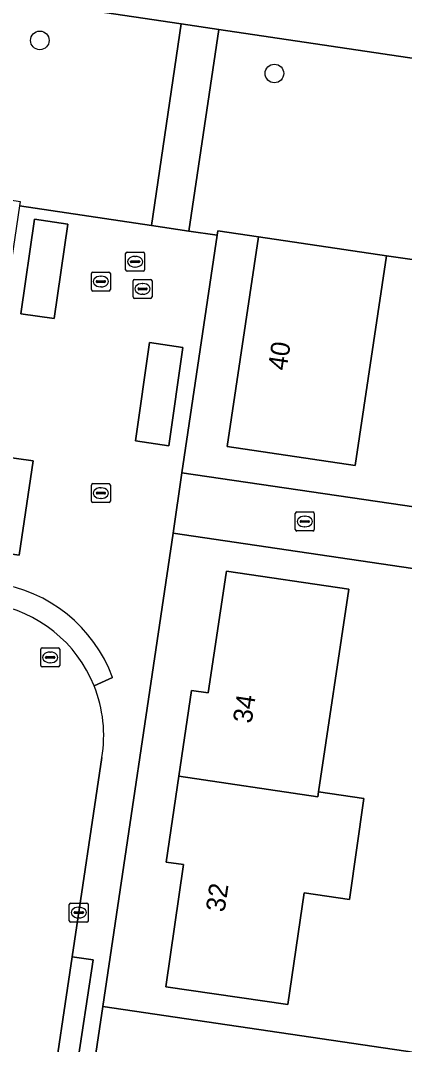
# Model space of a CAD drawing. Extents: x 164148 to 165261, y 382513 to 383432.
# Drawn here: x 164548.8 to 164569, y 382967.4 to 383021.3 of the extents above; entities that cross this region are included whole.
import ezdxf

# ---------------------------------------------------------------- set-up
doc = ezdxf.new("R2010")
doc.units = 0
for name, color, linetype in [('IMGEO_Boom', 7, 'Continuous'), ('IMGEO_Erf', 7, 'Continuous'), ('IMGEO_Fietspad_gesloten', 7, 'Continuous'), ('IMGEO_Groenvoorziening', 7, 'Continuous'), ('IMGEO_Kolk', 7, 'Continuous'), ('IMGEO_Pand', 7, 'Continuous'), ('IMGEO_Pand_nummerreeks', 7, 'Continuous'), ('IMGEO_Parkeervlak_open', 7, 'Continuous'), ('IMGEO_Rijbaan_lokaal_open', 7, 'Continuous'), ('IMGEO_Rioolput', 7, 'Continuous'), ('IMGEO_Voetpad_open', 7, 'Continuous')]:
    doc.layers.add(name, color=color, linetype=linetype)

msp = doc.modelspace()

# ---------------------------------------------------------------- linework, layer by layer
at = {"layer": 'IMGEO_Boom'}
for centre in [(164549.824, 383020.258), (164562.17, 383018.519)]:
    msp.add_circle(centre, 0.489, dxfattribs=at)
at = {"layer": 'IMGEO_Erf'}
for points in [[(164576.251, 383007.746), (164568.072, 383008.923), (164566.425, 382997.893), (164559.69, 382998.898), (164561.335, 383009.918), (164559.192, 383010.238), (164559.158, 383010.01), (164557.306, 382997.521), (164573.702, 382995.113)], [(164573.251, 382991.931), (164556.835, 382994.343), (164553.143, 382969.448), (164569.559, 382967.034)]]:
    msp.add_lwpolyline(points, dxfattribs=at)
msp.add_lwpolyline([(164564.494, 382980.733), (164566.874, 382980.38), (164566.122, 382975.082), (164563.743, 382975.42), (164562.883, 382969.545), (164556.447, 382970.487), (164557.387, 382976.909), (164556.465, 382977.043), (164557.136, 382981.559), (164557.806, 382986.074), (164558.683, 382985.937), (164559.631, 382992.241), (164559.648, 382992.35), (164566.083, 382991.396)], close=True, dxfattribs=at)
at = {"layer": 'IMGEO_Fietspad_gesloten'}
msp.add_lwpolyline([(164412.017, 383042.603), (164466.338, 383034.589), (164468.317, 383034.298), (164475.967, 383033.169), (164495.251, 383030.312), (164497.229, 383030.019), (164557.267, 383021.125), (164559.245, 383020.832), (164596.489, 383015.315), (164603.253, 383014.289), (164606.207, 383013.843), (164611.224, 383013.148)], dxfattribs=at)
msp.add_lwpolyline([(164559.245, 383020.832), (164557.267, 383021.125), (164555.696, 383010.523), (164557.674, 383010.23)], close=True, dxfattribs=at)
at = {"layer": 'IMGEO_Groenvoorziening'}
for points in [[(164557.267, 383021.125), (164497.229, 383030.019), (164495.689, 383019.425), (164499.063, 383018.935), (164499.092, 383019.13), (164501.59, 383018.76), (164515.519, 383016.715), (164532.389, 383014.218), (164546.311, 383012.162), (164548.68, 383011.808), (164548.794, 383011.791), (164548.758, 383011.551), (164555.696, 383010.523)], [(164603.253, 383014.289), (164596.489, 383015.315), (164559.245, 383020.832), (164557.674, 383010.23), (164559.158, 383010.01), (164559.192, 383010.238), (164561.335, 383009.918), (164568.072, 383008.923), (164576.251, 383007.746), (164579.342, 383007.299), (164582.433, 383006.853), (164598.85, 383004.484), (164601.322, 383004.142), (164601.66, 383004.124), (164601.744, 383004.692), (164602.579, 383010.326)]]:
    msp.add_lwpolyline(points, close=True, dxfattribs=at)
at = {"layer": 'IMGEO_Kolk'}
for p, q in [((164554.338, 383008.193), (164554.338, 383009.045)), ((164554.413, 383009.119), (164555.265, 383009.119)), ((164554.826, 383008.899), (164554.851, 383008.899)), ((164555.339, 383009.045), (164555.339, 383008.193)), ((164554.597, 383008.613), (164554.597, 383008.625)), ((164555.035, 383008.576), (164554.637, 383008.576)), ((164554.64, 383008.662), (164555.038, 383008.662)), ((164554.849, 383008.339), (164554.824, 383008.339)), ((164555.081, 383008.625), (164555.081, 383008.613)), ((164555.265, 383008.119), (164554.413, 383008.119)), ((164552.538, 382996.021), (164552.538, 382996.873)), ((164552.613, 382996.947), (164553.465, 382996.947)), ((164552.84, 382996.49), (164553.238, 382996.49)), ((164553.026, 382996.727), (164553.051, 382996.727)), ((164553.539, 382996.873), (164553.539, 382996.021)), ((164553.465, 382995.947), (164552.613, 382995.947)), ((164552.797, 382996.441), (164552.797, 382996.453)), ((164553.235, 382996.404), (164552.837, 382996.404)), ((164553.049, 382996.167), (164553.024, 382996.167)), ((164553.281, 382996.453), (164553.281, 382996.441)), ((164563.342, 382995.456), (164564.194, 382995.456)), ((164563.267, 382994.53), (164563.267, 382995.382)), ((164563.526, 382994.95), (164563.526, 382994.962)), ((164563.964, 382994.913), (164563.566, 382994.913)), ((164563.569, 382994.999), (164563.967, 382994.999)), ((164563.755, 382995.236), (164563.78, 382995.236)), ((164564.01, 382994.962), (164564.01, 382994.95)), ((164564.268, 382995.382), (164564.268, 382994.53)), ((164564.194, 382994.456), (164563.342, 382994.456)), ((164563.778, 382994.676), (164563.753, 382994.676)), ((164551.376, 382973.961), (164551.376, 382974.813)), ((164551.451, 382974.887), (164552.303, 382974.887)), ((164551.635, 382974.381), (164551.635, 382974.393)), ((164551.678, 382974.43), (164552.076, 382974.43)), ((164551.864, 382974.667), (164551.889, 382974.667)), ((164552.119, 382974.393), (164552.119, 382974.381)), ((164552.377, 382974.813), (164552.377, 382973.961)), ((164552.303, 382973.887), (164551.451, 382973.887)), ((164552.073, 382974.344), (164551.675, 382974.344)), ((164551.887, 382974.107), (164551.862, 382974.107))]:
    msp.add_line(p, q, dxfattribs=at)
for points in [[(164554.338, 383008.193), (164554.338, 383009.045)], [(164554.413, 383009.119), (164555.265, 383009.119)], [(164555.339, 383009.045), (164555.339, 383008.193)], [(164555.265, 383008.119), (164554.413, 383008.119)], [(164552.538, 382996.021), (164552.538, 382996.873)], [(164552.613, 382996.947), (164553.465, 382996.947)], [(164553.539, 382996.873), (164553.539, 382996.021)], [(164553.465, 382995.947), (164552.613, 382995.947)], [(164563.342, 382995.456), (164564.194, 382995.456)], [(164563.267, 382994.53), (164563.267, 382995.382)], [(164564.268, 382995.382), (164564.268, 382994.53)], [(164564.194, 382994.456), (164563.342, 382994.456)], [(164551.376, 382973.961), (164551.376, 382974.813)], [(164551.451, 382974.887), (164552.303, 382974.887)], [(164552.377, 382974.813), (164552.377, 382973.961)], [(164552.303, 382973.887), (164551.451, 382973.887)]]:
    msp.add_lwpolyline(points, dxfattribs=at)
for centre, radius, start, end in [((164554.415, 383009.043), 0.0765, 91.552, 178.448), ((164554.415, 383009.043), 0.0765, 91.552, 178.448), ((164555.263, 383009.043), 0.0765, 1.552, 88.448), ((164555.263, 383009.043), 0.0765, 1.552, 88.448), ((164554.637, 383008.622), 0.0403, 85.8775, 175.7526), ((164554.634, 383008.612), 0.0366, 178.938, 274.7102), ((164555.038, 383008.619), 0.043, 264.8664, 352.4533), ((164555.042, 383008.624), 0.0386, 1.7309, 96.639), ((164554.415, 383008.195), 0.0765, 181.552, 268.448), ((164554.415, 383008.195), 0.0765, 181.552, 268.448), ((164555.263, 383008.195), 0.0765, 271.552, 358.448), ((164555.263, 383008.195), 0.0765, 271.552, 358.448), ((164552.615, 382996.871), 0.0765, 91.552, 178.448), ((164552.615, 382996.871), 0.0765, 91.552, 178.448), ((164552.837, 382996.45), 0.0403, 85.8775, 175.7526), ((164553.242, 382996.452), 0.0386, 1.7309, 96.639), ((164553.463, 382996.871), 0.0765, 1.552, 88.448), ((164553.463, 382996.871), 0.0765, 1.552, 88.448), ((164552.615, 382996.023), 0.0765, 181.552, 268.448), ((164552.615, 382996.023), 0.0765, 181.552, 268.448), ((164552.834, 382996.44), 0.0366, 178.938, 274.7102), ((164553.238, 382996.447), 0.043, 264.8664, 352.4533), ((164553.463, 382996.023), 0.0765, 271.552, 358.448), ((164553.463, 382996.023), 0.0765, 271.552, 358.448), ((164563.344, 382995.38), 0.0765, 91.552, 178.448), ((164563.344, 382995.38), 0.0765, 91.552, 178.448), ((164564.192, 382995.38), 0.0765, 1.552, 88.448), ((164564.192, 382995.38), 0.0765, 1.552, 88.448), ((164563.566, 382994.959), 0.0403, 85.8775, 175.7526), ((164563.563, 382994.949), 0.0366, 178.938, 274.7102), ((164563.967, 382994.956), 0.043, 264.8664, 352.4533), ((164563.971, 382994.961), 0.0386, 1.7309, 96.639), ((164563.344, 382994.532), 0.0765, 181.552, 268.448), ((164563.344, 382994.532), 0.0765, 181.552, 268.448), ((164564.192, 382994.532), 0.0765, 271.552, 358.448), ((164564.192, 382994.532), 0.0765, 271.552, 358.448), ((164551.453, 382974.811), 0.0765, 91.552, 178.448), ((164551.453, 382974.811), 0.0765, 91.552, 178.448), ((164551.675, 382974.39), 0.0403, 85.8775, 175.7526), ((164552.08, 382974.392), 0.0386, 1.7309, 96.639), ((164552.301, 382974.811), 0.0765, 1.552, 88.448), ((164552.301, 382974.811), 0.0765, 1.552, 88.448), ((164551.453, 382973.963), 0.0765, 181.552, 268.448), ((164551.453, 382973.963), 0.0765, 181.552, 268.448), ((164551.672, 382974.38), 0.0366, 178.938, 274.7102), ((164552.076, 382974.387), 0.043, 264.8664, 352.4533), ((164552.301, 382973.963), 0.0765, 271.552, 358.448), ((164552.301, 382973.963), 0.0765, 271.552, 358.448)]:
    msp.add_arc(centre, radius, start, end, dxfattribs=at)
for centre, major_axis, ratio, start_param, end_param in [((164554.825, 383008.619), (-0.387, 0.002), 0.722429, 4.712389, 7.853982), ((164554.85, 383008.619), (-0.39, 0.002), 0.717154, 1.570796, 4.712389), ((164553.025, 382996.447), (-0.387, 0.002), 0.722429, 4.712389, 7.853982), ((164553.05, 382996.447), (-0.39, 0.002), 0.717154, 1.570796, 4.712389), ((164563.754, 382994.956), (-0.387, 0.002), 0.722429, 4.712389, 7.853982), ((164563.779, 382994.956), (-0.39, 0.002), 0.717154, 1.570796, 4.712389), ((164551.863, 382974.387), (-0.387, 0.002), 0.722429, 4.712389, 7.853982), ((164551.888, 382974.387), (-0.39, 0.002), 0.717154, 1.570796, 4.712389)]:
    msp.add_ellipse(centre, major_axis=major_axis, ratio=ratio, start_param=start_param, end_param=end_param, dxfattribs=at)
at = {"layer": 'IMGEO_Pand'}
for points in [[(164568.072, 383008.923), (164561.335, 383009.918), (164559.69, 382998.898), (164566.425, 382997.893)], [(164559.648, 382992.35), (164559.631, 382992.241), (164558.683, 382985.937), (164557.806, 382986.074), (164557.136, 382981.559), (164564.455, 382980.472), (164564.494, 382980.733), (164566.083, 382991.396)], [(164564.494, 382980.733), (164564.455, 382980.472), (164557.136, 382981.559), (164556.465, 382977.043), (164557.387, 382976.909), (164556.447, 382970.487), (164562.883, 382969.545), (164563.743, 382975.42), (164566.122, 382975.082), (164566.874, 382980.38)]]:
    msp.add_lwpolyline(points, close=True, dxfattribs=at)
at = {"layer": 'IMGEO_Parkeervlak_open'}
for points in [[(164550.583, 383005.624), (164551.303, 383010.594), (164549.547, 383010.856), (164548.819, 383005.885)], [(164555.599, 383004.376), (164554.863, 382999.192), (164556.614, 382998.931), (164557.344, 383004.114)], [(164548.736, 382993.177), (164549.469, 382998.141), (164547.71, 382998.392), (164546.994, 382993.429)]]:
    msp.add_lwpolyline(points, close=True, dxfattribs=at)
at = {"layer": 'IMGEO_Rijbaan_lokaal_open'}
for points in [[(164557.306, 382997.521), (164556.835, 382994.343), (164573.251, 382991.931), (164573.07, 382990.642), (164580.59, 382989.524), (164581.438, 382995.291), (164573.905, 382996.409), (164573.702, 382995.113)], [(164553.143, 382969.448), (164552.672, 382966.272), (164569.105, 382963.839), (164568.918, 382962.568), (164576.452, 382961.42), (164577.306, 382967.213), (164569.771, 382968.348), (164569.559, 382967.034)]]:
    msp.add_lwpolyline(points, close=True, dxfattribs=at)
msp.add_lwpolyline([(164539.063, 382887.71), (164539.181, 382888.519), (164542.028, 382907.811), (164542.057, 382908.011), (164543.215, 382915.889), (164545.41, 382930.835), (164546.177, 382936.01), (164547.348, 382943.904), (164548.568, 382952.133), (164550.358, 382964.172), (164551.53, 382972.055), (164553.09, 382982.535)], dxfattribs=at)
for centre, radius, start, end in [((164546.16, 382983.694), 7.025, 21.8184, 80.5738), ((164546.169, 382983.691), 7.017, 350.5159, 21.8675)]:
    msp.add_arc(centre, radius, start, end, dxfattribs=at)
at = {"layer": 'IMGEO_Rioolput'}
for p, q in [((164552.536, 383007.149), (164552.536, 383008.001)), ((164552.611, 383008.075), (164553.463, 383008.075)), ((164553.024, 383007.855), (164553.049, 383007.855)), ((164553.537, 383008.001), (164553.537, 383007.149)), ((164552.795, 383007.569), (164552.795, 383007.581)), ((164553.233, 383007.532), (164552.835, 383007.532)), ((164552.838, 383007.618), (164553.236, 383007.618)), ((164553.047, 383007.295), (164553.022, 383007.295)), ((164553.279, 383007.581), (164553.279, 383007.569)), ((164554.73, 383006.763), (164554.73, 383007.615)), ((164554.805, 383007.689), (164555.657, 383007.689)), ((164555.218, 383007.469), (164555.243, 383007.469)), ((164555.731, 383007.615), (164555.731, 383006.763)), ((164553.463, 383007.075), (164552.611, 383007.075)), ((164554.989, 383007.183), (164554.989, 383007.195)), ((164555.427, 383007.146), (164555.029, 383007.146)), ((164555.032, 383007.232), (164555.43, 383007.232)), ((164555.241, 383006.909), (164555.216, 383006.909)), ((164555.473, 383007.195), (164555.473, 383007.183)), ((164555.657, 383006.689), (164554.805, 383006.689)), ((164549.87, 382987.382), (164549.87, 382988.234)), ((164549.945, 382988.308), (164550.797, 382988.308)), ((164550.172, 382987.851), (164550.57, 382987.851)), ((164550.358, 382988.088), (164550.383, 382988.088)), ((164550.871, 382988.234), (164550.871, 382987.382)), ((164550.129, 382987.802), (164550.129, 382987.814)), ((164550.567, 382987.765), (164550.169, 382987.765)), ((164550.381, 382987.528), (164550.356, 382987.528)), ((164550.613, 382987.814), (164550.613, 382987.802)), ((164550.797, 382987.308), (164549.945, 382987.308))]:
    msp.add_line(p, q, dxfattribs=at)
for points in [[(164552.536, 383007.149), (164552.536, 383008.001)], [(164552.611, 383008.075), (164553.463, 383008.075)], [(164553.537, 383008.001), (164553.537, 383007.149)], [(164554.73, 383006.763), (164554.73, 383007.615)], [(164554.805, 383007.689), (164555.657, 383007.689)], [(164555.731, 383007.615), (164555.731, 383006.763)], [(164553.463, 383007.075), (164552.611, 383007.075)], [(164555.657, 383006.689), (164554.805, 383006.689)], [(164549.87, 382987.382), (164549.87, 382988.234)], [(164549.945, 382988.308), (164550.797, 382988.308)], [(164550.871, 382988.234), (164550.871, 382987.382)], [(164550.797, 382987.308), (164549.945, 382987.308)]]:
    msp.add_lwpolyline(points, dxfattribs=at)
for centre, radius, start, end in [((164552.613, 383007.999), 0.0765, 91.552, 178.448), ((164552.613, 383007.999), 0.0765, 91.552, 178.448), ((164553.461, 383007.999), 0.0765, 1.552, 88.448), ((164553.461, 383007.999), 0.0765, 1.552, 88.448), ((164552.835, 383007.578), 0.0403, 85.8775, 175.7526), ((164552.832, 383007.568), 0.0366, 178.938, 274.7102), ((164553.236, 383007.575), 0.043, 264.8664, 352.4533), ((164553.24, 383007.58), 0.0386, 1.7309, 96.639), ((164554.807, 383007.613), 0.0765, 91.552, 178.448), ((164554.807, 383007.613), 0.0765, 91.552, 178.448), ((164555.655, 383007.613), 0.0765, 1.552, 88.448), ((164555.655, 383007.613), 0.0765, 1.552, 88.448), ((164552.613, 383007.151), 0.0765, 181.552, 268.448), ((164552.613, 383007.151), 0.0765, 181.552, 268.448), ((164553.461, 383007.151), 0.0765, 271.552, 358.448), ((164553.461, 383007.151), 0.0765, 271.552, 358.448), ((164554.807, 383006.765), 0.0765, 181.552, 268.448), ((164554.807, 383006.765), 0.0765, 181.552, 268.448), ((164555.029, 383007.192), 0.0403, 85.8775, 175.7526), ((164555.026, 383007.182), 0.0366, 178.938, 274.7102), ((164555.43, 383007.189), 0.043, 264.8664, 352.4533), ((164555.434, 383007.194), 0.0386, 1.7309, 96.639), ((164555.655, 383006.765), 0.0765, 271.552, 358.448), ((164555.655, 383006.765), 0.0765, 271.552, 358.448), ((164549.947, 382988.232), 0.0765, 91.552, 178.448), ((164549.947, 382988.232), 0.0765, 91.552, 178.448), ((164550.169, 382987.811), 0.0403, 85.8775, 175.7526), ((164550.574, 382987.813), 0.0386, 1.7309, 96.639), ((164550.795, 382988.232), 0.0765, 1.552, 88.448), ((164550.795, 382988.232), 0.0765, 1.552, 88.448), ((164549.947, 382987.384), 0.0765, 181.552, 268.448), ((164549.947, 382987.384), 0.0765, 181.552, 268.448), ((164550.166, 382987.801), 0.0366, 178.938, 274.7102), ((164550.57, 382987.808), 0.043, 264.8664, 352.4533), ((164550.795, 382987.384), 0.0765, 271.552, 358.448), ((164550.795, 382987.384), 0.0765, 271.552, 358.448)]:
    msp.add_arc(centre, radius, start, end, dxfattribs=at)
for centre, major_axis, ratio, start_param, end_param in [((164553.023, 383007.575), (-0.387, 0.002), 0.722429, 4.712389, 7.853982), ((164553.048, 383007.575), (-0.39, 0.002), 0.717154, 1.570796, 4.712389), ((164555.217, 383007.189), (-0.387, 0.002), 0.722429, 4.712389, 7.853982), ((164555.242, 383007.189), (-0.39, 0.002), 0.717154, 1.570796, 4.712389), ((164550.357, 382987.808), (-0.387, 0.002), 0.722429, 4.712389, 7.853982), ((164550.382, 382987.808), (-0.39, 0.002), 0.717154, 1.570796, 4.712389)]:
    msp.add_ellipse(centre, major_axis=major_axis, ratio=ratio, start_param=start_param, end_param=end_param, dxfattribs=at)
at = {"layer": 'IMGEO_Voetpad_open'}
for points in [[(164544.373, 382910.128), (164544.836, 382913.278), (164547.639, 382932.325), (164548.516, 382938.237), (164548.985, 382941.401), (164552.672, 382966.272), (164553.143, 382969.448), (164556.835, 382994.343), (164557.306, 382997.521), (164559.158, 383010.01), (164557.674, 383010.23), (164555.696, 383010.523), (164548.758, 383011.551), (164545.95, 382992.647), (164496.276, 383000.022), (164496.241, 382999.283), (164496.078, 382998.202), (164500.288, 382997.579), (164521.081, 382994.507), (164540.894, 382991.575), (164546.318, 382990.771), (164546.491, 382991.867), (164547.511, 382991.704)], [(164553.656, 382986.753), (164552.681, 382986.305)], [(164552.681, 382986.305), (164553.656, 382986.753)], [(164553.09, 382982.535), (164551.53, 382972.055), (164552.628, 382971.896), (164551.443, 382964.04), (164550.358, 382964.172), (164548.568, 382952.133), (164547.348, 382943.904), (164548.444, 382943.762), (164547.265, 382935.866), (164546.177, 382936.01), (164545.41, 382930.835), (164543.215, 382915.889), (164544.281, 382915.734), (164543.135, 382907.871), (164542.057, 382908.011), (164542.028, 382907.811), (164539.181, 382888.519), (164539.063, 382887.71), (164540.151, 382887.546), (164539.003, 382879.661), (164537.91, 382879.804), (164536.868, 382872.663), (164536.025, 382866.945), (164534.057, 382852.71)]]:
    msp.add_lwpolyline(points, dxfattribs=at)
for points in [[(164548.819, 383005.885), (164549.547, 383010.856), (164551.303, 383010.594), (164550.583, 383005.624)], [(164554.863, 382999.192), (164555.599, 383004.376), (164557.344, 383004.114), (164556.614, 382998.931)], [(164548.736, 382993.177), (164546.994, 382993.429), (164547.71, 382998.392), (164549.469, 382998.141)], [(164551.53, 382972.055), (164550.358, 382964.172), (164551.443, 382964.04), (164552.628, 382971.896)]]:
    msp.add_lwpolyline(points, close=True, dxfattribs=at)
for centre, radius, start, end in [((164546.429, 382984.072), 7.709, 20.3544, 81.9291), ((164546.429, 382984.072), 7.709, 20.3544, 81.9291), ((164546.16, 382983.694), 7.025, 21.8184, 80.5738), ((164546.169, 382983.691), 7.017, 350.5159, 21.8675)]:
    msp.add_arc(centre, radius, start, end, dxfattribs=at)

# ---------------------------------------------------------------- texts
at = {"layer": 'IMGEO_Pand_nummerreeks'}
for s, rotation, p in [('40', 81.509, (164562.808, 383002.859)), ('34', 81.446, (164560.965, 382984.301)), ('32', 81.6751, (164559.543, 382974.377))]:
    msp.add_text(s, height=1, rotation=rotation, dxfattribs=at).set_placement(p)

doc.saveas('drawing.dxf')
